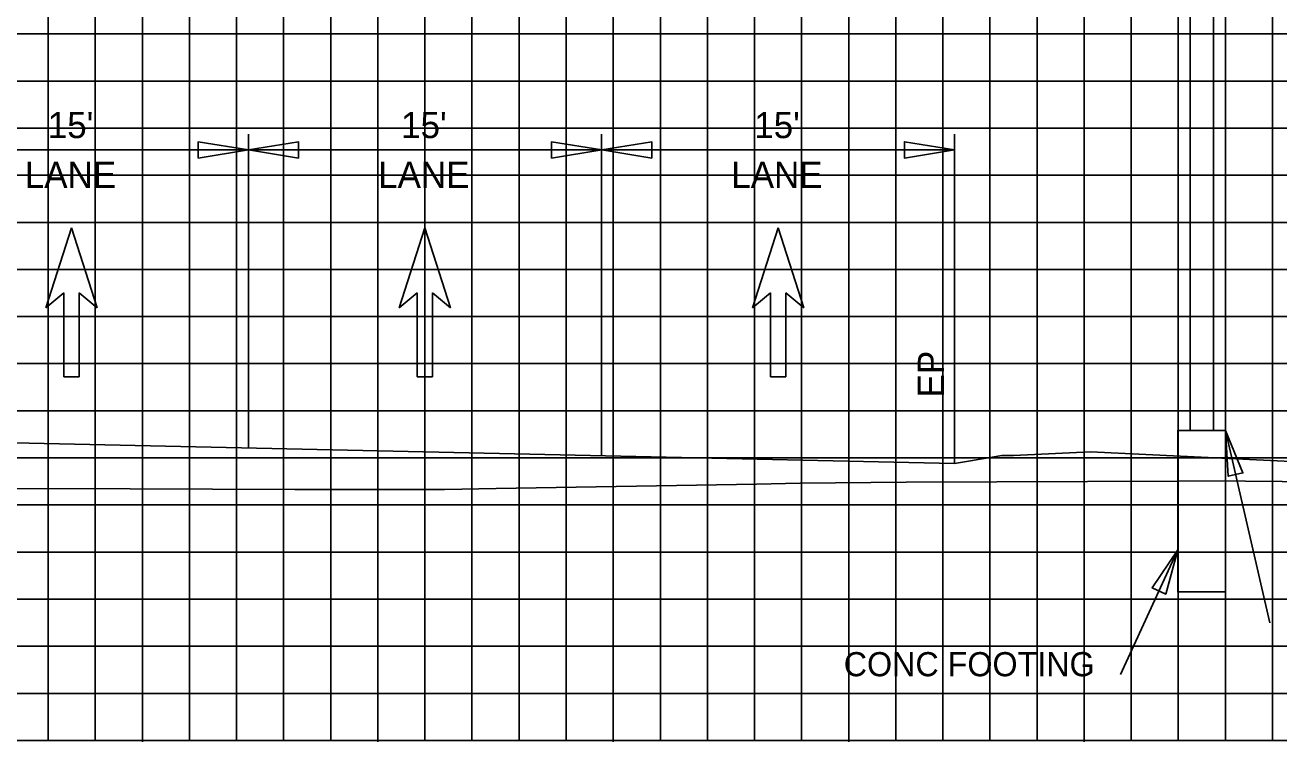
# Model space of a CAD drawing. Extents: x 1797809 to 2198143, y 249608 to 1237864.
# Drawn here: x 2196469.7 to 2196523, y 1237163 to 1237193.5 of the extents above; entities that cross this region are included whole.
import ezdxf

# ---------------------------------------------------------------- set-up
doc = ezdxf.new("R2010")
doc.units = 0
for name, color, linetype in [('3', 7, 'Continuous'), ('60', 7, 'Continuous'), ('DESIGN - SHEET - Light Grid', 7, 'Continuous'), ('DESIGN - TRAFFIC CONTROL PERMANENT - Signs', 7, 'Continuous'), ('GSDIMS', 7, 'Continuous'), ('GSSHT', 7, 'Continuous'), ('Level 28', 7, 'Continuous'), ('Level 55', 7, 'Continuous'), ('V7Level1', 7, 'Continuous')]:
    doc.layers.add(name, color=color, linetype=linetype)

msp = doc.modelspace()

# ---------------------------------------------------------------- linework, layer by layer
at = {"layer": '3'}
for p, q in [((2196519.207, 1237202.392), (2196519.207, 1237176.268)), ((2196520.207, 1237202.392), (2196520.207, 1237176.268)), ((2196479.207, 1237175.522), (2196479.207, 1237188.843)), ((2196494.207, 1237175.192), (2196494.207, 1237188.843)), ((2196509.207, 1237174.862), (2196509.207, 1237188.843)), ((2196518.682, 1237176.268), (2196520.707, 1237176.268)), ((2196518.682, 1237169.416), (2196518.682, 1237176.268)), ((2196522.594, 1237168.107), (2196520.707, 1237176.268)), ((2196520.707, 1237169.416), (2196520.707, 1237176.268)), ((2196516.256, 1237165.905), (2196518.682, 1237171.207)), ((2196518.682, 1237169.416), (2196520.707, 1237169.416))]:
    msp.add_line(p, q, dxfattribs=at)
at = {"layer": '60'}
for p, q in [((2196544.707, 1237163.106), (2196414.707, 1237163.106)), ((2196474.707, 1237163.046), (2196474.707, 1237163.106)), ((2196484.707, 1237163.046), (2196484.707, 1237163.106)), ((2196494.707, 1237163.046), (2196494.707, 1237163.106)), ((2196504.707, 1237163.046), (2196504.707, 1237163.106)), ((2196514.707, 1237163.046), (2196514.707, 1237163.106))]:
    msp.add_line(p, q, dxfattribs=at)
at = {"layer": 'DESIGN - SHEET - Light Grid'}
msp.add_lwpolyline([(2196544.707, 1237173.75), (2196544.37, 1237173.758), (2196542.148, 1237173.795), (2196532.052, 1237173.943), (2196523.121, 1237174.096), (2196521.56, 1237174.12), (2196521.17, 1237174.127), (2196518.7, 1237174.116), (2196507.147, 1237174.069), (2196502.64, 1237174.025), (2196500.787, 1237173.995), (2196489.736, 1237173.806), (2196487.532, 1237173.759), (2196481.176, 1237173.762), (2196470.689, 1237173.801), (2196469.276, 1237173.788)], dxfattribs=at)
at = {"layer": 'DESIGN - TRAFFIC CONTROL PERMANENT - Signs'}
for points in [[(2196509.207, 1237174.862), (2196464.081, 1237175.855), (2196460.081, 1237175.695), (2196454.581, 1237175.475), (2196442.711, 1237172.507), (2196438.707, 1237172.507)], [(2196514.983, 1237175.358), (2196511.706, 1237175.202), (2196511.306, 1237175.202), (2196511.206, 1237175.202), (2196510.806, 1237175.134), (2196509.207, 1237174.862)], [(2196514.983, 1237175.358), (2196528.207, 1237174.729), (2196528.607, 1237174.729), (2196528.707, 1237174.729), (2196529.107, 1237174.661), (2196530.707, 1237174.389)]]:
    msp.add_lwpolyline(points, dxfattribs=at)
at = {"layer": 'GSDIMS'}
for p, q in [((2196464.198, 1237188.181), (2196479.198, 1237188.181)), ((2196479.207, 1237188.181), (2196494.207, 1237188.181)), ((2196494.207, 1237188.181), (2196509.207, 1237188.181))]:
    msp.add_line(p, q, dxfattribs=at)
for points in [[(2196479.207, 1237188.181), (2196477.078, 1237187.834), (2196477.078, 1237188.528)], [(2196479.207, 1237188.181), (2196481.335, 1237187.834), (2196481.335, 1237188.528)], [(2196494.215, 1237188.181), (2196492.087, 1237187.834), (2196492.087, 1237188.528)], [(2196494.215, 1237188.181), (2196496.344, 1237187.834), (2196496.344, 1237188.528)], [(2196509.207, 1237188.181), (2196507.078, 1237187.834), (2196507.078, 1237188.528)], [(2196520.707, 1237176.268), (2196521.452, 1237174.467), (2196520.828, 1237174.323)], [(2196518.682, 1237171.207), (2196517.591, 1237169.592), (2196518.173, 1237169.326)]]:
    msp.add_lwpolyline(points, close=True, dxfattribs=at)
at = {"layer": 'GSSHT'}
for p, q in [((2196470.707, 1237163.106), (2196470.707, 1237223.106)), ((2196472.707, 1237163.106), (2196472.707, 1237223.106)), ((2196474.707, 1237163.106), (2196474.707, 1237223.106)), ((2196476.707, 1237163.106), (2196476.707, 1237223.106)), ((2196478.707, 1237163.106), (2196478.707, 1237223.106)), ((2196480.707, 1237163.106), (2196480.707, 1237223.106)), ((2196482.707, 1237163.106), (2196482.707, 1237223.106)), ((2196484.707, 1237163.106), (2196484.707, 1237223.106)), ((2196486.707, 1237163.106), (2196486.707, 1237223.106)), ((2196488.707, 1237163.106), (2196488.707, 1237223.106)), ((2196490.707, 1237163.106), (2196490.707, 1237223.106)), ((2196492.707, 1237163.106), (2196492.707, 1237223.106)), ((2196494.707, 1237163.106), (2196494.707, 1237223.106)), ((2196496.707, 1237163.106), (2196496.707, 1237223.106)), ((2196498.707, 1237163.106), (2196498.707, 1237223.106)), ((2196500.707, 1237163.106), (2196500.707, 1237223.106)), ((2196502.707, 1237163.106), (2196502.707, 1237223.106)), ((2196504.707, 1237163.106), (2196504.707, 1237223.106)), ((2196506.707, 1237163.106), (2196506.707, 1237223.106)), ((2196508.707, 1237163.106), (2196508.707, 1237223.106)), ((2196510.707, 1237163.106), (2196510.707, 1237223.106)), ((2196512.707, 1237163.106), (2196512.707, 1237223.106)), ((2196514.707, 1237163.106), (2196514.707, 1237223.106)), ((2196516.707, 1237163.106), (2196516.707, 1237223.106)), ((2196518.707, 1237163.106), (2196518.707, 1237223.106)), ((2196520.707, 1237163.106), (2196520.707, 1237223.106)), ((2196522.707, 1237163.106), (2196522.707, 1237223.106)), ((2196544.707, 1237193.106), (2196414.707, 1237193.106)), ((2196544.707, 1237191.106), (2196414.707, 1237191.106)), ((2196544.707, 1237189.106), (2196414.707, 1237189.106)), ((2196544.707, 1237187.106), (2196414.707, 1237187.106)), ((2196544.707, 1237185.106), (2196414.707, 1237185.106)), ((2196544.707, 1237183.106), (2196414.707, 1237183.106)), ((2196544.707, 1237181.106), (2196414.707, 1237181.106)), ((2196544.707, 1237179.106), (2196414.707, 1237179.106)), ((2196544.707, 1237177.106), (2196414.707, 1237177.106)), ((2196544.707, 1237175.106), (2196414.707, 1237175.106)), ((2196544.707, 1237173.106), (2196414.707, 1237173.106)), ((2196544.707, 1237171.106), (2196414.707, 1237171.106)), ((2196544.707, 1237169.106), (2196414.707, 1237169.106)), ((2196544.707, 1237167.106), (2196414.707, 1237167.106)), ((2196544.707, 1237165.106), (2196414.707, 1237165.106)), ((2196544.707, 1237163.106), (2196414.707, 1237163.106))]:
    msp.add_line(p, q, dxfattribs=at)
at = {"layer": 'Level 28'}
for p, q in [((2196471.698, 1237184.871), (2196470.608, 1237181.473)), ((2196472.787, 1237181.473), (2196471.698, 1237184.871)), ((2196486.707, 1237184.871), (2196485.617, 1237181.473)), ((2196487.796, 1237181.473), (2196486.707, 1237184.871)), ((2196501.707, 1237184.871), (2196500.617, 1237181.473)), ((2196502.796, 1237181.473), (2196501.707, 1237184.871)), ((2196470.608, 1237181.473), (2196471.371, 1237182.113)), ((2196471.371, 1237182.113), (2196471.371, 1237178.541)), ((2196472.024, 1237178.541), (2196472.024, 1237182.113)), ((2196472.024, 1237182.113), (2196472.787, 1237181.473)), ((2196485.617, 1237181.473), (2196486.38, 1237182.113)), ((2196486.38, 1237182.113), (2196486.38, 1237178.541)), ((2196487.033, 1237178.541), (2196487.033, 1237182.113)), ((2196487.033, 1237182.113), (2196487.796, 1237181.473)), ((2196500.617, 1237181.473), (2196501.38, 1237182.113)), ((2196501.38, 1237182.113), (2196501.38, 1237178.541)), ((2196502.033, 1237178.541), (2196502.033, 1237182.113)), ((2196502.033, 1237182.113), (2196502.796, 1237181.473)), ((2196471.371, 1237178.541), (2196472.024, 1237178.541)), ((2196486.38, 1237178.541), (2196487.033, 1237178.541)), ((2196501.38, 1237178.541), (2196502.033, 1237178.541))]:
    msp.add_line(p, q, dxfattribs=at)
at = {"layer": 'V7Level1'}
msp.add_lwpolyline([(2196520.707, 1237169.416), (2196518.682, 1237169.416), (2196518.682, 1237176.268), (2196520.707, 1237176.268)], close=True, dxfattribs=at)

# ---------------------------------------------------------------- texts
at = {"layer": 'Level 55'}
for s, height, p in [("15'", 1.1105, (2196470.688, 1237188.681)), ("15'", 1.1105, (2196485.697, 1237188.681)), ("15'", 1.1105, (2196500.697, 1237188.681)), ('LANE', 1.1105, (2196469.712, 1237186.57)), ('LANE', 1.1105, (2196484.721, 1237186.57)), ('LANE', 1.1105, (2196499.721, 1237186.57)), ('CONC FOOTING', 1.02464, (2196504.497, 1237165.834))]:
    msp.add_text(s, height=height, dxfattribs=at).set_placement(p)
msp.add_text('EP', height=1.1105, rotation=90, dxfattribs=at).set_placement((2196508.754, 1237177.672))

doc.saveas('drawing.dxf')
